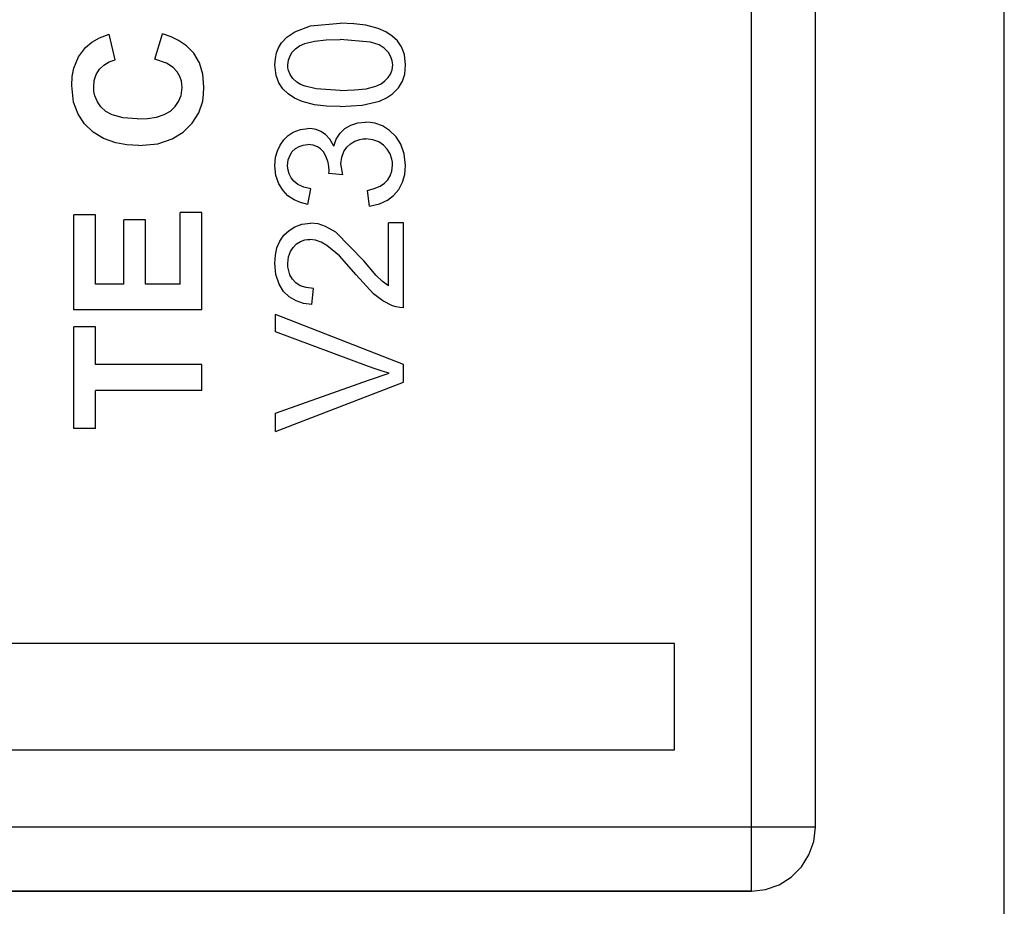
# Model space of a CAD drawing. Header units: inches. Extents: x 0 to 474, y -297 to 0.
# Tile 295 of 303: x 276.81 to 282.96, y -145.98 to -140.44. Entities that reach past the tile are written whole.
import ezdxf

# ---------------------------------------------------------------- set-up
doc = ezdxf.new("R2010")
doc.units = ezdxf.units.IN
doc.header["$MEASUREMENT"] = 0

msp = doc.modelspace()

# ---------------------------------------------------------------- linework, layer by layer
at = {"color": 18, "true_color": 0x000000}
for p, q in [((282.96, -188.8), (282.96, -118.95)), ((281.3798, -145.4848), (281.3798, -131.7848)), ((281.7798, -145.4848), (281.7798, -131.7848)), ((281.7798, -145.4848), (281.7798, -131.7848)), ((278.5278, -140.5158), (278.6258, -140.4798)), ((278.6258, -140.4798), (278.8118, -140.4628)), ((278.8968, -140.4658), (278.8118, -140.4628)), ((278.9708, -140.4748), (278.8968, -140.4658)), ((279.0478, -140.4948), (278.9708, -140.4748)), ((279.0958, -140.5158), (279.0478, -140.4948)), ((277.2588, -140.5808), (277.3078, -140.5538)), ((277.3078, -140.5538), (277.3668, -140.5318)), ((277.4058, -140.6918), (277.3668, -140.5318)), ((277.6528, -140.6868), (277.7018, -140.5298)), ((277.7548, -140.5478), (277.7018, -140.5298)), ((277.8018, -140.5698), (277.7548, -140.5478)), ((278.4438, -140.5858), (278.4768, -140.5498)), ((278.4768, -140.5498), (278.5278, -140.5158)), ((279.1358, -140.5428), (279.0958, -140.5158)), ((279.1688, -140.5738), (279.1358, -140.5428)), ((277.1758, -140.6738), (277.2198, -140.6138)), ((277.2198, -140.6138), (277.2588, -140.5808)), ((277.8518, -140.6038), (277.8018, -140.5698)), ((277.8968, -140.6498), (277.8518, -140.6038)), ((278.4128, -140.6488), (278.4258, -140.6168)), ((278.4258, -140.6168), (278.4438, -140.5858)), ((278.5318, -140.6238), (278.5558, -140.6048)), ((278.5558, -140.6048), (278.5898, -140.5898)), ((278.5898, -140.5898), (278.6498, -140.5748)), ((278.6498, -140.5748), (278.7228, -140.5668)), ((278.7228, -140.5668), (278.8118, -140.5638)), ((278.9998, -140.5808), (278.8118, -140.5638)), ((279.0548, -140.5988), (278.9998, -140.5808)), ((279.0848, -140.6188), (279.0548, -140.5988)), ((279.1118, -140.6458), (279.0848, -140.6188)), ((279.1938, -140.6108), (279.1688, -140.5738)), ((279.2118, -140.6578), (279.1938, -140.6108)), ((277.1478, -140.7438), (277.1758, -140.6738)), ((277.9318, -140.7108), (277.8968, -140.6498)), ((278.4058, -140.6848), (278.4128, -140.6488)), ((278.4878, -140.6928), (278.4978, -140.6658)), ((278.4978, -140.6658), (278.5118, -140.6438)), ((278.5118, -140.6438), (278.5318, -140.6238)), ((279.1278, -140.6718), (279.1118, -140.6458)), ((279.1358, -140.6968), (279.1278, -140.6718)), ((279.2188, -140.7228), (279.2118, -140.6578)), ((277.3068, -140.7508), (277.3338, -140.7248)), ((277.3338, -140.7248), (277.3668, -140.7048)), ((277.3668, -140.7048), (277.4058, -140.6918)), ((277.7268, -140.7118), (277.6528, -140.6868)), ((277.7668, -140.7388), (277.7268, -140.7118)), ((277.7918, -140.7668), (277.7668, -140.7388)), ((277.9528, -140.7818), (277.9318, -140.7108)), ((278.4028, -140.7228), (278.4058, -140.6848)), ((278.4108, -140.7888), (278.4028, -140.7228)), ((278.4838, -140.7238), (278.4878, -140.6928)), ((278.4848, -140.7418), (278.4838, -140.7238)), ((278.4878, -140.7588), (278.4848, -140.7418)), ((279.1348, -140.7548), (279.1388, -140.7228)), ((279.1378, -140.7098), (279.1358, -140.6968)), ((279.1388, -140.7228), (279.1378, -140.7098)), ((279.2178, -140.7528), (279.2188, -140.7228)), ((277.1338, -140.8528), (277.1368, -140.7958)), ((277.1368, -140.7958), (277.1478, -140.7438)), ((277.2748, -140.8198), (277.2868, -140.7838)), ((277.2868, -140.7838), (277.3068, -140.7508)), ((277.8088, -140.7948), (277.7918, -140.7668)), ((277.8188, -140.8248), (277.8088, -140.7948)), ((277.9598, -140.8618), (277.9528, -140.7818)), ((278.4278, -140.8358), (278.4108, -140.7888)), ((278.4978, -140.7838), (278.4878, -140.7588)), ((278.5148, -140.8088), (278.4978, -140.7838)), ((279.0908, -140.8228), (279.1108, -140.8028)), ((279.1108, -140.8028), (279.1248, -140.7808)), ((279.1248, -140.7808), (279.1348, -140.7548)), ((279.1998, -140.8238), (279.2138, -140.7818)), ((279.2138, -140.7818), (279.2178, -140.7528)), ((277.1458, -140.9568), (277.1338, -140.8528)), ((277.2708, -140.8598), (277.2748, -140.8198)), ((277.2728, -140.8898), (277.2708, -140.8598)), ((277.8168, -140.9138), (277.8228, -140.8638)), ((277.8218, -140.8438), (277.8188, -140.8248)), ((277.8228, -140.8638), (277.8218, -140.8438)), ((277.9578, -140.9068), (277.9598, -140.8618)), ((278.4528, -140.8728), (278.4278, -140.8358)), ((278.5408, -140.8318), (278.5148, -140.8088)), ((278.5638, -140.8458), (278.5408, -140.8318)), ((278.5918, -140.8568), (278.5638, -140.8458)), ((278.6608, -140.8728), (278.5918, -140.8568)), ((278.9728, -140.8718), (279.0328, -140.8568)), ((279.0328, -140.8568), (279.0668, -140.8418)), ((279.0668, -140.8418), (279.0908, -140.8228)), ((279.1368, -140.9048), (279.1758, -140.8658)), ((279.1758, -140.8658), (279.1998, -140.8238)), ((277.2788, -140.9168), (277.2728, -140.8898)), ((277.2938, -140.9538), (277.2788, -140.9168)), ((277.8018, -140.9528), (277.8168, -140.9138)), ((277.9518, -140.9488), (277.9578, -140.9068)), ((278.4858, -140.9038), (278.4528, -140.8728)), ((278.5258, -140.9308), (278.4858, -140.9038)), ((278.8118, -140.8828), (278.6608, -140.8728)), ((278.8118, -140.8828), (278.8998, -140.8798)), ((278.8998, -140.8798), (278.9728, -140.8718)), ((279.0998, -140.9288), (279.1368, -140.9048)), ((277.1738, -141.0318), (277.1458, -140.9568)), ((277.3158, -140.9858), (277.2938, -140.9538)), ((277.3468, -141.0148), (277.3158, -140.9858)), ((277.7508, -141.0118), (277.7798, -140.9838)), ((277.7798, -140.9838), (277.8018, -140.9528)), ((277.9268, -141.0218), (277.9518, -140.9488)), ((278.5738, -140.9518), (278.5258, -140.9308)), ((278.6508, -140.9718), (278.5738, -140.9518)), ((278.7248, -140.9808), (278.6508, -140.9718)), ((278.8118, -140.9838), (278.7248, -140.9808)), ((278.8118, -140.9838), (278.9478, -140.9748)), ((278.9478, -140.9748), (279.0558, -140.9488)), ((279.0558, -140.9488), (279.0998, -140.9288)), ((277.2138, -141.0918), (277.1738, -141.0318)), ((277.3868, -141.0358), (277.3468, -141.0148)), ((277.4558, -141.0538), (277.3868, -141.0358)), ((277.6068, -141.0578), (277.6628, -141.0488)), ((277.6628, -141.0488), (277.7118, -141.0338)), ((277.7118, -141.0338), (277.7508, -141.0118)), ((277.8858, -141.0868), (277.9268, -141.0218)), ((277.2678, -141.1438), (277.2138, -141.0918)), ((277.5418, -141.0598), (277.4558, -141.0538)), ((277.5418, -141.0598), (277.6068, -141.0578)), ((277.8298, -141.1428), (277.8858, -141.0868)), ((278.8398, -141.1198), (278.8778, -141.0988)), ((278.8778, -141.0988), (278.9208, -141.0858)), ((278.9208, -141.0858), (278.9688, -141.0808)), ((278.9988, -141.0828), (278.9688, -141.0808)), ((279.0268, -141.0868), (278.9988, -141.0828)), ((279.0758, -141.1048), (279.0268, -141.0868)), ((279.1198, -141.1338), (279.0758, -141.1048)), ((277.3328, -141.1838), (277.2678, -141.1438)), ((277.7608, -141.1858), (277.8298, -141.1428)), ((278.4588, -141.1908), (278.4858, -141.1648)), ((278.4858, -141.1648), (278.5168, -141.1438)), ((278.5168, -141.1438), (278.5628, -141.1258)), ((278.5628, -141.1258), (278.6098, -141.1198)), ((278.6368, -141.1218), (278.6098, -141.1198)), ((278.6618, -141.1278), (278.6368, -141.1218)), ((278.6908, -141.1398), (278.6618, -141.1278)), ((278.7188, -141.1578), (278.6908, -141.1398)), ((278.7468, -141.1878), (278.7188, -141.1578)), ((278.7868, -141.1868), (278.8098, -141.1498)), ((278.8098, -141.1498), (278.8398, -141.1198)), ((279.1598, -141.1728), (279.1198, -141.1338)), ((279.1898, -141.2188), (279.1598, -141.1728)), ((277.4098, -141.2108), (277.3328, -141.1838)), ((277.4788, -141.2228), (277.4098, -141.2108)), ((277.5538, -141.2268), (277.4788, -141.2228)), ((277.5538, -141.2268), (277.6708, -141.2158)), ((277.6708, -141.2158), (277.7608, -141.1858)), ((278.4188, -141.2608), (278.4358, -141.2238)), ((278.4358, -141.2238), (278.4588, -141.1908)), ((278.5318, -141.2458), (278.5538, -141.2328)), ((278.5538, -141.2328), (278.5788, -141.2238)), ((278.5788, -141.2238), (278.5928, -141.2218)), ((278.5928, -141.2218), (278.6078, -141.2208)), ((278.6418, -141.2248), (278.6078, -141.2208)), ((278.6688, -141.2348), (278.6418, -141.2248)), ((278.6888, -141.2478), (278.6688, -141.2348)), ((278.7718, -141.2308), (278.7468, -141.1878)), ((278.7718, -141.2308), (278.7868, -141.1868)), ((278.8518, -141.2378), (278.8758, -141.2158)), ((278.8758, -141.2158), (278.9028, -141.1988)), ((278.9028, -141.1988), (278.9338, -141.1888)), ((278.9338, -141.1888), (278.9518, -141.1858)), ((278.9518, -141.1858), (278.9708, -141.1848)), ((279.0158, -141.1908), (278.9708, -141.1848)), ((279.0518, -141.2048), (279.0158, -141.1908)), ((279.0808, -141.2238), (279.0518, -141.2048)), ((279.1048, -141.2498), (279.0808, -141.2238)), ((279.2108, -141.2778), (279.1898, -141.2188)), ((278.4078, -141.2998), (278.4188, -141.2608)), ((278.4868, -141.3158), (278.4978, -141.2878)), ((278.4978, -141.2878), (278.5118, -141.2648)), ((278.5118, -141.2648), (278.5318, -141.2458)), ((278.7058, -141.2668), (278.6888, -141.2478)), ((278.7228, -141.2968), (278.7058, -141.2668)), ((278.8208, -141.2988), (278.8328, -141.2648)), ((278.8328, -141.2648), (278.8518, -141.2378)), ((279.1228, -141.2798), (279.1048, -141.2498)), ((279.1338, -141.3118), (279.1228, -141.2798)), ((279.2188, -141.3508), (279.2108, -141.2778)), ((278.4028, -141.3538), (278.4038, -141.3268)), ((278.4088, -141.4138), (278.4028, -141.3538)), ((278.4038, -141.3268), (278.4078, -141.2998)), ((278.4828, -141.3528), (278.4868, -141.3158)), ((278.4858, -141.3798), (278.4828, -141.3528)), ((278.7358, -141.3328), (278.7228, -141.2968)), ((278.7398, -141.3578), (278.7358, -141.3328)), ((278.7418, -141.3848), (278.7398, -141.3578)), ((278.8158, -141.3418), (278.8208, -141.2988)), ((278.8268, -141.4108), (278.8158, -141.3418)), ((279.1368, -141.3308), (279.1338, -141.3118)), ((279.1338, -141.3868), (279.1378, -141.3498)), ((279.1378, -141.3498), (279.1368, -141.3308)), ((279.2178, -141.3798), (279.2188, -141.3508)), ((278.4268, -141.4668), (278.4088, -141.4138)), ((278.4918, -141.4038), (278.4858, -141.3798)), ((278.5038, -141.4288), (278.4918, -141.4038)), ((278.7408, -141.4008), (278.7418, -141.3848)), ((278.8268, -141.4108), (278.7408, -141.4008)), ((279.1078, -141.4408), (279.1238, -141.4168)), ((279.1238, -141.4168), (279.1338, -141.3868)), ((279.1998, -141.4568), (279.2138, -141.4078)), ((279.2138, -141.4078), (279.2178, -141.3798)), ((278.4538, -141.5088), (278.4268, -141.4668)), ((278.5218, -141.4498), (278.5038, -141.4288)), ((278.5468, -141.4698), (278.5218, -141.4498)), ((278.5838, -141.4868), (278.5468, -141.4698)), ((279.0238, -141.4948), (279.0598, -141.4808)), ((279.0598, -141.4808), (279.0868, -141.4628)), ((279.0868, -141.4628), (279.1078, -141.4408)), ((279.1768, -141.5008), (279.1998, -141.4568)), ((278.4848, -141.5408), (278.4538, -141.5088)), ((278.5238, -141.5658), (278.4848, -141.5408)), ((278.6278, -141.4968), (278.5838, -141.4868)), ((278.6098, -141.5948), (278.6278, -141.4968)), ((278.9808, -141.5068), (279.0238, -141.4948)), ((278.9938, -141.6048), (278.9808, -141.5068)), ((279.1058, -141.5688), (279.1438, -141.5388)), ((279.1438, -141.5388), (279.1768, -141.5008)), ((278.5638, -141.5828), (278.5238, -141.5658)), ((278.6098, -141.5948), (278.5638, -141.5828)), ((278.9938, -141.6048), (279.0558, -141.5918)), ((279.0558, -141.5918), (279.1058, -141.5688)), ((277.2818, -141.6608), (277.1468, -141.6608)), ((277.1468, -142.2538), (277.1468, -141.6608)), ((277.2818, -142.0928), (277.2818, -141.6608)), ((277.9468, -141.6458), (277.8118, -141.6458)), ((277.8118, -142.0928), (277.8118, -141.6458)), ((277.9468, -142.2538), (277.9468, -141.6458)), ((277.5948, -141.6908), (277.4598, -141.6908)), ((277.4598, -142.0928), (277.4598, -141.6908)), ((277.5948, -142.0928), (277.5948, -141.6908)), ((278.5268, -141.7338), (278.5708, -141.7178)), ((278.5708, -141.7178), (278.6248, -141.7118)), ((278.6728, -141.7168), (278.6248, -141.7118)), ((278.7188, -141.7318), (278.6728, -141.7168)), ((279.2058, -141.7108), (279.1118, -141.7108)), ((279.1118, -142.1028), (279.1118, -141.7108)), ((279.2058, -142.2398), (279.2058, -141.7108)), ((278.4338, -141.8238), (278.4598, -141.7868)), ((278.4598, -141.7868), (278.4918, -141.7568)), ((278.4918, -141.7568), (278.5268, -141.7338)), ((278.7828, -141.7688), (278.7188, -141.7318)), ((278.9578, -141.9478), (278.7828, -141.7688)), ((278.4158, -141.8658), (278.4338, -141.8238)), ((278.5168, -141.8638), (278.5378, -141.8418)), ((278.5378, -141.8418), (278.5628, -141.8258)), ((278.5628, -141.8258), (278.5898, -141.8168)), ((278.5898, -141.8168), (278.6058, -141.8138)), ((278.6058, -141.8138), (278.6218, -141.8138)), ((278.6568, -141.8178), (278.6218, -141.8138)), ((278.6918, -141.8298), (278.6568, -141.8178)), ((278.7278, -141.8508), (278.6918, -141.8298)), ((278.4028, -141.9618), (278.4058, -141.9108)), ((278.4058, -141.9108), (278.4158, -141.8658)), ((278.4888, -141.9218), (278.4998, -141.8888)), ((278.4998, -141.8888), (278.5168, -141.8638)), ((278.8058, -141.9168), (278.7278, -141.8508)), ((278.4098, -142.0328), (278.4028, -141.9618)), ((278.4838, -141.9638), (278.4888, -141.9218)), ((278.4848, -141.9838), (278.4838, -141.9638)), ((278.9098, -142.0348), (278.8058, -141.9168)), ((279.0348, -142.0378), (278.9578, -141.9478)), ((278.4288, -142.0928), (278.4098, -142.0328)), ((278.4878, -142.0018), (278.4848, -141.9838)), ((278.4968, -142.0338), (278.4878, -142.0018)), ((278.5128, -142.0618), (278.4968, -142.0338)), ((277.4598, -142.0928), (277.2818, -142.0928)), ((277.8118, -142.0928), (277.5948, -142.0928)), ((278.4578, -142.1388), (278.4288, -142.0928)), ((278.5348, -142.0848), (278.5128, -142.0618)), ((278.5618, -142.1028), (278.5348, -142.0848)), ((279.0198, -142.1528), (278.9098, -142.0348)), ((279.0758, -142.0768), (279.0348, -142.0378)), ((279.1118, -142.1028), (279.0758, -142.0768)), ((278.4928, -142.1718), (278.4578, -142.1388)), ((278.5978, -142.1148), (278.5618, -142.1028)), ((278.6438, -142.1198), (278.5978, -142.1148)), ((278.6338, -142.2208), (278.6438, -142.1198)), ((279.0778, -142.1978), (279.0198, -142.1528)), ((278.5358, -142.1968), (278.4928, -142.1718)), ((278.5818, -142.2128), (278.5358, -142.1968)), ((278.6338, -142.2208), (278.5818, -142.2128)), ((279.1378, -142.2278), (279.0778, -142.1978)), ((277.9468, -142.2538), (277.1468, -142.2538)), ((279.1598, -142.2348), (279.1378, -142.2278)), ((279.1828, -142.2388), (279.1598, -142.2348)), ((279.2058, -142.2398), (279.1828, -142.2388)), ((279.2058, -142.5958), (278.4058, -142.2818)), ((278.4058, -142.3898), (278.4058, -142.2818)), ((277.2818, -142.3588), (277.1468, -142.3588)), ((277.1468, -142.9948), (277.1468, -142.3588)), ((277.2818, -142.5958), (277.2818, -142.3588)), ((278.9868, -142.6068), (278.4058, -142.3898)), ((277.9468, -142.5958), (277.2818, -142.5958)), ((277.9468, -142.7568), (277.9468, -142.5958)), ((279.0298, -142.6218), (278.9868, -142.6068)), ((278.9868, -142.6918), (279.1178, -142.6488)), ((279.0738, -142.6358), (279.0298, -142.6218)), ((279.1178, -142.6488), (279.0738, -142.6358)), ((279.2058, -142.7048), (279.2058, -142.5958)), ((278.4058, -142.8988), (278.9868, -142.6918)), ((278.4058, -143.0138), (279.2058, -142.7048)), ((277.9468, -142.7568), (277.2818, -142.7568)), ((277.2818, -142.9948), (277.2818, -142.7568)), ((278.4058, -143.0138), (278.4058, -142.8988)), ((277.2818, -142.9948), (277.1468, -142.9948)), ((280.8988, -144.3368), (275.4608, -144.3368)), ((280.8988, -145.0038), (280.8988, -144.3368)), ((280.8988, -145.0038), (275.4608, -145.0038)), ((281.3798, -145.4848), (274.9798, -145.4848)), ((281.3798, -145.5738), (281.3798, -145.4848)), ((281.4688, -145.4848), (281.3798, -145.4848)), ((281.5538, -145.4848), (281.4688, -145.4848)), ((281.6288, -145.4848), (281.5538, -145.4848)), ((281.6928, -145.4848), (281.6288, -145.4848)), ((281.7398, -145.4848), (281.6928, -145.4848)), ((281.7698, -145.4848), (281.7398, -145.4848)), ((281.7698, -145.5738), (281.7798, -145.4848)), ((281.7698, -145.5738), (281.7798, -145.4848)), ((281.7798, -145.4848), (281.7698, -145.4848)), ((281.3798, -145.6588), (281.3798, -145.5738)), ((281.7398, -145.6588), (281.7698, -145.5738)), ((281.7398, -145.6588), (281.7698, -145.5738)), ((281.3798, -145.7338), (281.3798, -145.6588)), ((281.6928, -145.7338), (281.7398, -145.6588)), ((281.6928, -145.7338), (281.7398, -145.6588)), ((281.3798, -145.7978), (281.3798, -145.7338)), ((281.6288, -145.7978), (281.6928, -145.7338)), ((281.6288, -145.7978), (281.6928, -145.7338)), ((281.3798, -145.8448), (281.3798, -145.7978)), ((281.3798, -145.8748), (281.3798, -145.8448)), ((281.4688, -145.8748), (281.5538, -145.8448)), ((281.4688, -145.8748), (281.5538, -145.8448)), ((281.5538, -145.8448), (281.6288, -145.7978)), ((281.5538, -145.8448), (281.6288, -145.7978)), ((274.9798, -145.8848), (281.3798, -145.8848)), ((281.3798, -145.8848), (274.9798, -145.8848)), ((281.3798, -145.8848), (281.4688, -145.8748)), ((281.3798, -145.8848), (281.4688, -145.8748)), ((281.3798, -145.8848), (281.3798, -145.8748))]:
    msp.add_line(p, q, dxfattribs=at)
at = {"color": 7, "true_color": 0xffffff}
for p, q in [((281.3798, -145.4848), (281.3798, -131.7848)), ((281.7798, -145.4848), (281.7798, -131.7848)), ((281.7798, -145.4848), (281.7798, -131.7848)), ((278.5278, -140.5158), (278.6258, -140.4798)), ((278.6258, -140.4798), (278.8118, -140.4628)), ((278.8968, -140.4658), (278.8118, -140.4628)), ((278.9708, -140.4748), (278.8968, -140.4658)), ((279.0478, -140.4948), (278.9708, -140.4748)), ((279.0958, -140.5158), (279.0478, -140.4948)), ((277.2588, -140.5808), (277.3078, -140.5538)), ((277.3078, -140.5538), (277.3668, -140.5318)), ((277.4058, -140.6918), (277.3668, -140.5318)), ((277.6528, -140.6868), (277.7018, -140.5298)), ((277.7548, -140.5478), (277.7018, -140.5298)), ((277.8018, -140.5698), (277.7548, -140.5478)), ((278.4438, -140.5858), (278.4768, -140.5498)), ((278.4768, -140.5498), (278.5278, -140.5158)), ((279.1358, -140.5428), (279.0958, -140.5158)), ((279.1688, -140.5738), (279.1358, -140.5428)), ((277.1758, -140.6738), (277.2198, -140.6138)), ((277.2198, -140.6138), (277.2588, -140.5808)), ((277.8518, -140.6038), (277.8018, -140.5698)), ((277.8968, -140.6498), (277.8518, -140.6038)), ((278.4128, -140.6488), (278.4258, -140.6168)), ((278.4258, -140.6168), (278.4438, -140.5858)), ((278.5318, -140.6238), (278.5558, -140.6048)), ((278.5558, -140.6048), (278.5898, -140.5898)), ((278.5898, -140.5898), (278.6498, -140.5748)), ((278.6498, -140.5748), (278.7228, -140.5668)), ((278.7228, -140.5668), (278.8118, -140.5638)), ((278.9998, -140.5808), (278.8118, -140.5638)), ((279.0548, -140.5988), (278.9998, -140.5808)), ((279.0848, -140.6188), (279.0548, -140.5988)), ((279.1118, -140.6458), (279.0848, -140.6188)), ((279.1938, -140.6108), (279.1688, -140.5738)), ((279.2118, -140.6578), (279.1938, -140.6108)), ((277.1478, -140.7438), (277.1758, -140.6738)), ((277.9318, -140.7108), (277.8968, -140.6498)), ((278.4058, -140.6848), (278.4128, -140.6488)), ((278.4878, -140.6928), (278.4978, -140.6658)), ((278.4978, -140.6658), (278.5118, -140.6438)), ((278.5118, -140.6438), (278.5318, -140.6238)), ((279.1278, -140.6718), (279.1118, -140.6458)), ((279.1358, -140.6968), (279.1278, -140.6718)), ((279.2188, -140.7228), (279.2118, -140.6578)), ((277.3068, -140.7508), (277.3338, -140.7248)), ((277.3338, -140.7248), (277.3668, -140.7048)), ((277.3668, -140.7048), (277.4058, -140.6918)), ((277.7268, -140.7118), (277.6528, -140.6868)), ((277.7668, -140.7388), (277.7268, -140.7118)), ((277.7918, -140.7668), (277.7668, -140.7388)), ((277.9528, -140.7818), (277.9318, -140.7108)), ((278.4028, -140.7228), (278.4058, -140.6848)), ((278.4108, -140.7888), (278.4028, -140.7228)), ((278.4838, -140.7238), (278.4878, -140.6928)), ((278.4848, -140.7418), (278.4838, -140.7238)), ((278.4878, -140.7588), (278.4848, -140.7418)), ((279.1348, -140.7548), (279.1388, -140.7228)), ((279.1378, -140.7098), (279.1358, -140.6968)), ((279.1388, -140.7228), (279.1378, -140.7098)), ((279.2178, -140.7528), (279.2188, -140.7228)), ((277.1338, -140.8528), (277.1368, -140.7958)), ((277.1368, -140.7958), (277.1478, -140.7438)), ((277.2748, -140.8198), (277.2868, -140.7838)), ((277.2868, -140.7838), (277.3068, -140.7508)), ((277.8088, -140.7948), (277.7918, -140.7668)), ((277.8188, -140.8248), (277.8088, -140.7948)), ((277.9598, -140.8618), (277.9528, -140.7818)), ((278.4278, -140.8358), (278.4108, -140.7888)), ((278.4978, -140.7838), (278.4878, -140.7588)), ((278.5148, -140.8088), (278.4978, -140.7838)), ((279.0908, -140.8228), (279.1108, -140.8028)), ((279.1108, -140.8028), (279.1248, -140.7808)), ((279.1248, -140.7808), (279.1348, -140.7548)), ((279.1998, -140.8238), (279.2138, -140.7818)), ((279.2138, -140.7818), (279.2178, -140.7528)), ((277.1458, -140.9568), (277.1338, -140.8528)), ((277.2708, -140.8598), (277.2748, -140.8198)), ((277.2728, -140.8898), (277.2708, -140.8598)), ((277.8168, -140.9138), (277.8228, -140.8638)), ((277.8218, -140.8438), (277.8188, -140.8248)), ((277.8228, -140.8638), (277.8218, -140.8438)), ((277.9578, -140.9068), (277.9598, -140.8618)), ((278.4528, -140.8728), (278.4278, -140.8358)), ((278.5408, -140.8318), (278.5148, -140.8088)), ((278.5638, -140.8458), (278.5408, -140.8318)), ((278.5918, -140.8568), (278.5638, -140.8458)), ((278.6608, -140.8728), (278.5918, -140.8568)), ((278.9728, -140.8718), (279.0328, -140.8568)), ((279.0328, -140.8568), (279.0668, -140.8418)), ((279.0668, -140.8418), (279.0908, -140.8228)), ((279.1368, -140.9048), (279.1758, -140.8658)), ((279.1758, -140.8658), (279.1998, -140.8238)), ((277.2788, -140.9168), (277.2728, -140.8898)), ((277.2938, -140.9538), (277.2788, -140.9168)), ((277.8018, -140.9528), (277.8168, -140.9138)), ((277.9518, -140.9488), (277.9578, -140.9068)), ((278.4858, -140.9038), (278.4528, -140.8728)), ((278.5258, -140.9308), (278.4858, -140.9038)), ((278.8118, -140.8828), (278.6608, -140.8728)), ((278.8118, -140.8828), (278.8998, -140.8798)), ((278.8998, -140.8798), (278.9728, -140.8718)), ((279.0998, -140.9288), (279.1368, -140.9048)), ((277.1738, -141.0318), (277.1458, -140.9568)), ((277.3158, -140.9858), (277.2938, -140.9538)), ((277.3468, -141.0148), (277.3158, -140.9858)), ((277.7508, -141.0118), (277.7798, -140.9838)), ((277.7798, -140.9838), (277.8018, -140.9528)), ((277.9268, -141.0218), (277.9518, -140.9488)), ((278.5738, -140.9518), (278.5258, -140.9308)), ((278.6508, -140.9718), (278.5738, -140.9518)), ((278.7248, -140.9808), (278.6508, -140.9718)), ((278.8118, -140.9838), (278.7248, -140.9808)), ((278.8118, -140.9838), (278.9478, -140.9748)), ((278.9478, -140.9748), (279.0558, -140.9488)), ((279.0558, -140.9488), (279.0998, -140.9288)), ((277.2138, -141.0918), (277.1738, -141.0318)), ((277.3868, -141.0358), (277.3468, -141.0148)), ((277.4558, -141.0538), (277.3868, -141.0358)), ((277.6068, -141.0578), (277.6628, -141.0488)), ((277.6628, -141.0488), (277.7118, -141.0338)), ((277.7118, -141.0338), (277.7508, -141.0118)), ((277.8858, -141.0868), (277.9268, -141.0218)), ((277.2678, -141.1438), (277.2138, -141.0918)), ((277.5418, -141.0598), (277.4558, -141.0538)), ((277.5418, -141.0598), (277.6068, -141.0578)), ((277.8298, -141.1428), (277.8858, -141.0868)), ((278.8398, -141.1198), (278.8778, -141.0988)), ((278.8778, -141.0988), (278.9208, -141.0858)), ((278.9208, -141.0858), (278.9688, -141.0808)), ((278.9988, -141.0828), (278.9688, -141.0808)), ((279.0268, -141.0868), (278.9988, -141.0828)), ((279.0758, -141.1048), (279.0268, -141.0868)), ((279.1198, -141.1338), (279.0758, -141.1048)), ((277.3328, -141.1838), (277.2678, -141.1438)), ((277.7608, -141.1858), (277.8298, -141.1428)), ((278.4588, -141.1908), (278.4858, -141.1648)), ((278.4858, -141.1648), (278.5168, -141.1438)), ((278.5168, -141.1438), (278.5628, -141.1258)), ((278.5628, -141.1258), (278.6098, -141.1198)), ((278.6368, -141.1218), (278.6098, -141.1198)), ((278.6618, -141.1278), (278.6368, -141.1218)), ((278.6908, -141.1398), (278.6618, -141.1278)), ((278.7188, -141.1578), (278.6908, -141.1398)), ((278.7468, -141.1878), (278.7188, -141.1578)), ((278.7868, -141.1868), (278.8098, -141.1498)), ((278.8098, -141.1498), (278.8398, -141.1198)), ((279.1598, -141.1728), (279.1198, -141.1338)), ((279.1898, -141.2188), (279.1598, -141.1728)), ((277.4098, -141.2108), (277.3328, -141.1838)), ((277.4788, -141.2228), (277.4098, -141.2108)), ((277.5538, -141.2268), (277.4788, -141.2228)), ((277.5538, -141.2268), (277.6708, -141.2158)), ((277.6708, -141.2158), (277.7608, -141.1858)), ((278.4188, -141.2608), (278.4358, -141.2238)), ((278.4358, -141.2238), (278.4588, -141.1908)), ((278.5318, -141.2458), (278.5538, -141.2328)), ((278.5538, -141.2328), (278.5788, -141.2238)), ((278.5788, -141.2238), (278.5928, -141.2218)), ((278.5928, -141.2218), (278.6078, -141.2208)), ((278.6418, -141.2248), (278.6078, -141.2208)), ((278.6688, -141.2348), (278.6418, -141.2248)), ((278.6888, -141.2478), (278.6688, -141.2348)), ((278.7718, -141.2308), (278.7468, -141.1878)), ((278.7718, -141.2308), (278.7868, -141.1868)), ((278.8518, -141.2378), (278.8758, -141.2158)), ((278.8758, -141.2158), (278.9028, -141.1988)), ((278.9028, -141.1988), (278.9338, -141.1888)), ((278.9338, -141.1888), (278.9518, -141.1858)), ((278.9518, -141.1858), (278.9708, -141.1848)), ((279.0158, -141.1908), (278.9708, -141.1848)), ((279.0518, -141.2048), (279.0158, -141.1908)), ((279.0808, -141.2238), (279.0518, -141.2048)), ((279.1048, -141.2498), (279.0808, -141.2238)), ((279.2108, -141.2778), (279.1898, -141.2188)), ((278.4078, -141.2998), (278.4188, -141.2608)), ((278.4868, -141.3158), (278.4978, -141.2878)), ((278.4978, -141.2878), (278.5118, -141.2648)), ((278.5118, -141.2648), (278.5318, -141.2458)), ((278.7058, -141.2668), (278.6888, -141.2478)), ((278.7228, -141.2968), (278.7058, -141.2668)), ((278.8208, -141.2988), (278.8328, -141.2648)), ((278.8328, -141.2648), (278.8518, -141.2378)), ((279.1228, -141.2798), (279.1048, -141.2498)), ((279.1338, -141.3118), (279.1228, -141.2798)), ((279.2188, -141.3508), (279.2108, -141.2778)), ((278.4028, -141.3538), (278.4038, -141.3268)), ((278.4088, -141.4138), (278.4028, -141.3538)), ((278.4038, -141.3268), (278.4078, -141.2998)), ((278.4828, -141.3528), (278.4868, -141.3158)), ((278.4858, -141.3798), (278.4828, -141.3528)), ((278.7358, -141.3328), (278.7228, -141.2968)), ((278.7398, -141.3578), (278.7358, -141.3328)), ((278.7418, -141.3848), (278.7398, -141.3578)), ((278.8158, -141.3418), (278.8208, -141.2988)), ((278.8268, -141.4108), (278.8158, -141.3418)), ((279.1368, -141.3308), (279.1338, -141.3118)), ((279.1338, -141.3868), (279.1378, -141.3498)), ((279.1378, -141.3498), (279.1368, -141.3308)), ((279.2178, -141.3798), (279.2188, -141.3508)), ((278.4268, -141.4668), (278.4088, -141.4138)), ((278.4918, -141.4038), (278.4858, -141.3798)), ((278.5038, -141.4288), (278.4918, -141.4038)), ((278.7408, -141.4008), (278.7418, -141.3848)), ((278.8268, -141.4108), (278.7408, -141.4008)), ((279.1078, -141.4408), (279.1238, -141.4168)), ((279.1238, -141.4168), (279.1338, -141.3868)), ((279.1998, -141.4568), (279.2138, -141.4078)), ((279.2138, -141.4078), (279.2178, -141.3798)), ((278.4538, -141.5088), (278.4268, -141.4668)), ((278.5218, -141.4498), (278.5038, -141.4288)), ((278.5468, -141.4698), (278.5218, -141.4498)), ((278.5838, -141.4868), (278.5468, -141.4698)), ((279.0238, -141.4948), (279.0598, -141.4808)), ((279.0598, -141.4808), (279.0868, -141.4628)), ((279.0868, -141.4628), (279.1078, -141.4408)), ((279.1768, -141.5008), (279.1998, -141.4568)), ((278.4848, -141.5408), (278.4538, -141.5088)), ((278.5238, -141.5658), (278.4848, -141.5408)), ((278.6278, -141.4968), (278.5838, -141.4868)), ((278.6098, -141.5948), (278.6278, -141.4968)), ((278.9808, -141.5068), (279.0238, -141.4948)), ((278.9938, -141.6048), (278.9808, -141.5068)), ((279.1058, -141.5688), (279.1438, -141.5388)), ((279.1438, -141.5388), (279.1768, -141.5008)), ((278.5638, -141.5828), (278.5238, -141.5658)), ((278.6098, -141.5948), (278.5638, -141.5828)), ((278.9938, -141.6048), (279.0558, -141.5918)), ((279.0558, -141.5918), (279.1058, -141.5688)), ((277.2818, -141.6608), (277.1468, -141.6608)), ((277.1468, -142.2538), (277.1468, -141.6608)), ((277.2818, -142.0928), (277.2818, -141.6608)), ((277.9468, -141.6458), (277.8118, -141.6458)), ((277.8118, -142.0928), (277.8118, -141.6458)), ((277.9468, -142.2538), (277.9468, -141.6458)), ((277.5948, -141.6908), (277.4598, -141.6908)), ((277.4598, -142.0928), (277.4598, -141.6908)), ((277.5948, -142.0928), (277.5948, -141.6908)), ((278.5268, -141.7338), (278.5708, -141.7178)), ((278.5708, -141.7178), (278.6248, -141.7118)), ((278.6728, -141.7168), (278.6248, -141.7118)), ((278.7188, -141.7318), (278.6728, -141.7168)), ((279.2058, -141.7108), (279.1118, -141.7108)), ((279.1118, -142.1028), (279.1118, -141.7108)), ((279.2058, -142.2398), (279.2058, -141.7108)), ((278.4338, -141.8238), (278.4598, -141.7868)), ((278.4598, -141.7868), (278.4918, -141.7568)), ((278.4918, -141.7568), (278.5268, -141.7338)), ((278.7828, -141.7688), (278.7188, -141.7318)), ((278.9578, -141.9478), (278.7828, -141.7688)), ((278.4158, -141.8658), (278.4338, -141.8238)), ((278.5168, -141.8638), (278.5378, -141.8418)), ((278.5378, -141.8418), (278.5628, -141.8258)), ((278.5628, -141.8258), (278.5898, -141.8168)), ((278.5898, -141.8168), (278.6058, -141.8138)), ((278.6058, -141.8138), (278.6218, -141.8138)), ((278.6568, -141.8178), (278.6218, -141.8138)), ((278.6918, -141.8298), (278.6568, -141.8178)), ((278.7278, -141.8508), (278.6918, -141.8298)), ((278.4028, -141.9618), (278.4058, -141.9108)), ((278.4058, -141.9108), (278.4158, -141.8658)), ((278.4888, -141.9218), (278.4998, -141.8888)), ((278.4998, -141.8888), (278.5168, -141.8638)), ((278.8058, -141.9168), (278.7278, -141.8508)), ((278.4098, -142.0328), (278.4028, -141.9618)), ((278.4838, -141.9638), (278.4888, -141.9218)), ((278.4848, -141.9838), (278.4838, -141.9638)), ((278.9098, -142.0348), (278.8058, -141.9168)), ((279.0348, -142.0378), (278.9578, -141.9478)), ((278.4288, -142.0928), (278.4098, -142.0328)), ((278.4878, -142.0018), (278.4848, -141.9838)), ((278.4968, -142.0338), (278.4878, -142.0018)), ((278.5128, -142.0618), (278.4968, -142.0338)), ((277.4598, -142.0928), (277.2818, -142.0928)), ((277.8118, -142.0928), (277.5948, -142.0928)), ((278.4578, -142.1388), (278.4288, -142.0928)), ((278.5348, -142.0848), (278.5128, -142.0618)), ((278.5618, -142.1028), (278.5348, -142.0848)), ((279.0198, -142.1528), (278.9098, -142.0348)), ((279.0758, -142.0768), (279.0348, -142.0378)), ((279.1118, -142.1028), (279.0758, -142.0768)), ((278.4928, -142.1718), (278.4578, -142.1388)), ((278.5978, -142.1148), (278.5618, -142.1028)), ((278.6438, -142.1198), (278.5978, -142.1148)), ((278.6338, -142.2208), (278.6438, -142.1198)), ((279.0778, -142.1978), (279.0198, -142.1528)), ((278.5358, -142.1968), (278.4928, -142.1718)), ((278.5818, -142.2128), (278.5358, -142.1968)), ((278.6338, -142.2208), (278.5818, -142.2128)), ((279.1378, -142.2278), (279.0778, -142.1978)), ((277.9468, -142.2538), (277.1468, -142.2538)), ((279.1598, -142.2348), (279.1378, -142.2278)), ((279.1828, -142.2388), (279.1598, -142.2348)), ((279.2058, -142.2398), (279.1828, -142.2388)), ((279.2058, -142.5958), (278.4058, -142.2818)), ((278.4058, -142.3898), (278.4058, -142.2818)), ((277.2818, -142.3588), (277.1468, -142.3588)), ((277.1468, -142.9948), (277.1468, -142.3588)), ((277.2818, -142.5958), (277.2818, -142.3588)), ((278.9868, -142.6068), (278.4058, -142.3898)), ((277.9468, -142.5958), (277.2818, -142.5958)), ((277.9468, -142.7568), (277.9468, -142.5958)), ((279.0298, -142.6218), (278.9868, -142.6068)), ((278.9868, -142.6918), (279.1178, -142.6488)), ((279.0738, -142.6358), (279.0298, -142.6218)), ((279.1178, -142.6488), (279.0738, -142.6358)), ((279.2058, -142.7048), (279.2058, -142.5958)), ((278.4058, -142.8988), (278.9868, -142.6918)), ((278.4058, -143.0138), (279.2058, -142.7048)), ((277.9468, -142.7568), (277.2818, -142.7568)), ((277.2818, -142.9948), (277.2818, -142.7568)), ((278.4058, -143.0138), (278.4058, -142.8988)), ((277.2818, -142.9948), (277.1468, -142.9948)), ((280.8988, -144.3368), (275.4608, -144.3368)), ((280.8988, -145.0038), (280.8988, -144.3368)), ((280.8988, -145.0038), (275.4608, -145.0038)), ((281.3798, -145.4848), (274.9798, -145.4848)), ((281.3798, -145.5738), (281.3798, -145.4848)), ((281.4688, -145.4848), (281.3798, -145.4848)), ((281.5538, -145.4848), (281.4688, -145.4848)), ((281.6288, -145.4848), (281.5538, -145.4848)), ((281.6928, -145.4848), (281.6288, -145.4848)), ((281.7398, -145.4848), (281.6928, -145.4848)), ((281.7698, -145.4848), (281.7398, -145.4848)), ((281.7698, -145.5738), (281.7798, -145.4848)), ((281.7698, -145.5738), (281.7798, -145.4848)), ((281.7798, -145.4848), (281.7698, -145.4848)), ((281.3798, -145.6588), (281.3798, -145.5738)), ((281.7398, -145.6588), (281.7698, -145.5738)), ((281.7398, -145.6588), (281.7698, -145.5738)), ((281.3798, -145.7338), (281.3798, -145.6588)), ((281.6928, -145.7338), (281.7398, -145.6588)), ((281.6928, -145.7338), (281.7398, -145.6588)), ((281.3798, -145.7978), (281.3798, -145.7338)), ((281.6288, -145.7978), (281.6928, -145.7338)), ((281.6288, -145.7978), (281.6928, -145.7338)), ((281.3798, -145.8448), (281.3798, -145.7978)), ((281.3798, -145.8748), (281.3798, -145.8448)), ((281.4688, -145.8748), (281.5538, -145.8448)), ((281.4688, -145.8748), (281.5538, -145.8448)), ((281.5538, -145.8448), (281.6288, -145.7978)), ((281.5538, -145.8448), (281.6288, -145.7978)), ((274.9798, -145.8848), (281.3798, -145.8848)), ((281.3798, -145.8848), (274.9798, -145.8848)), ((281.3798, -145.8848), (281.4688, -145.8748)), ((281.3798, -145.8848), (281.4688, -145.8748)), ((281.3798, -145.8848), (281.3798, -145.8748))]:
    msp.add_line(p, q, dxfattribs=at)

doc.saveas('drawing.dxf')
